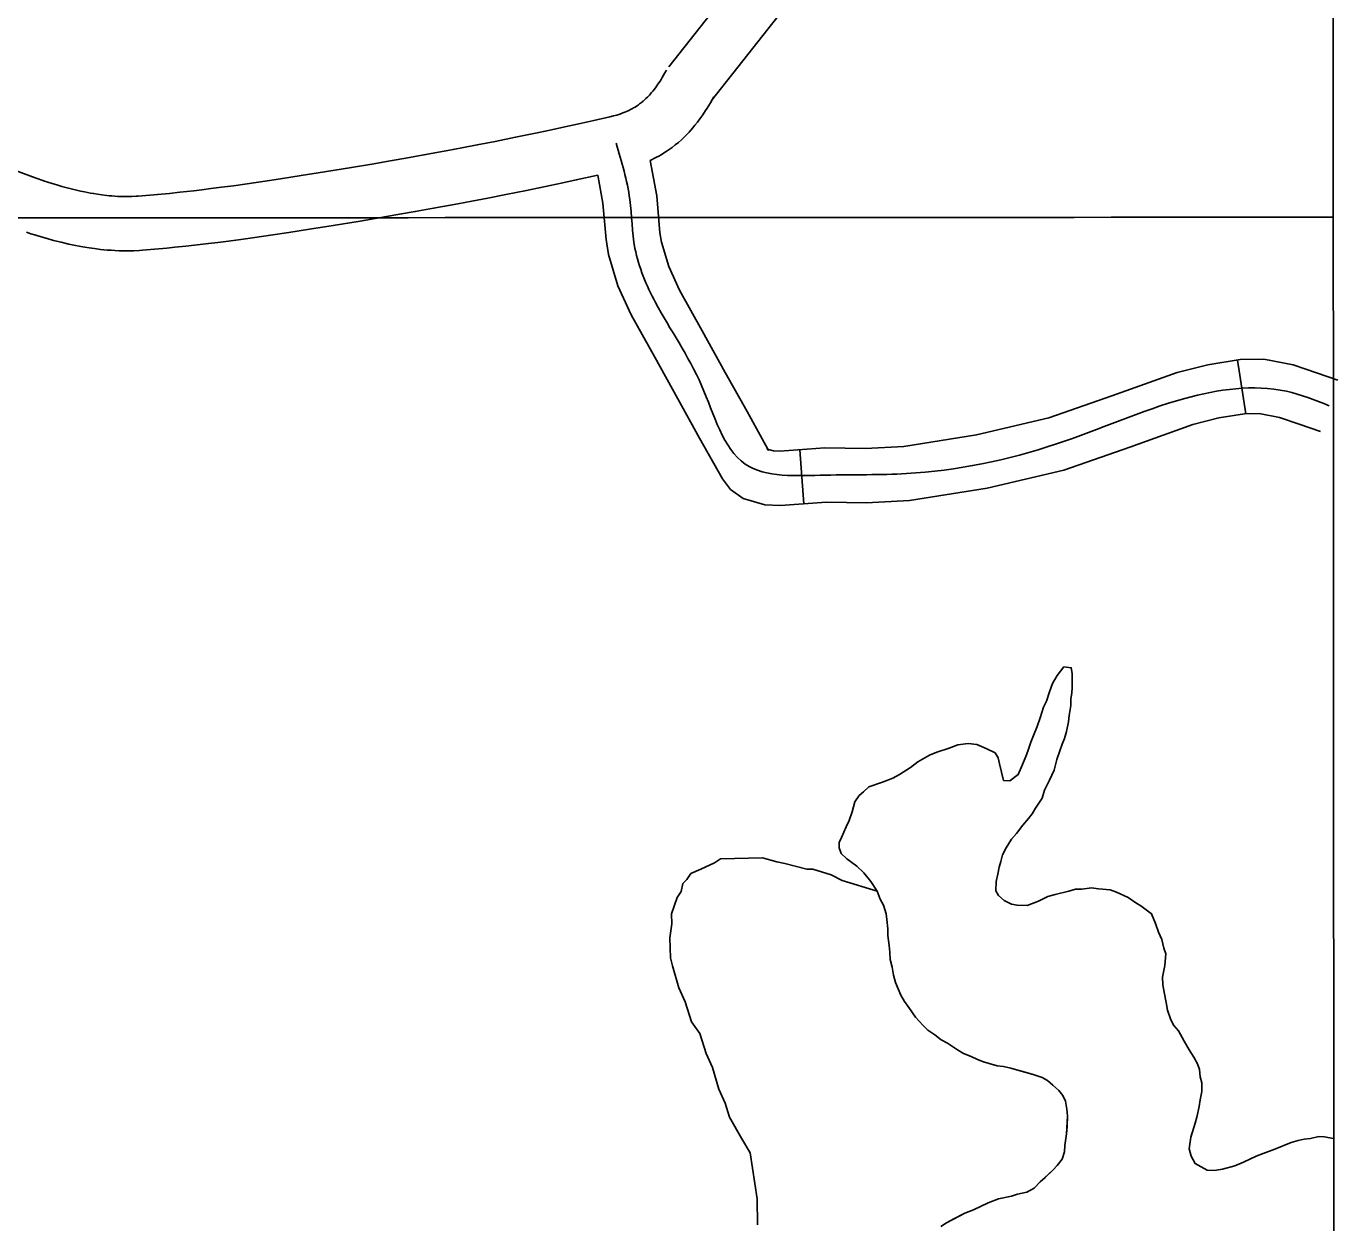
# Model space of a CAD drawing. Extents: x 3263578 to 3301413, y 764927 to 798602.
# Drawn here: x 3298454 to 3299180, y 781338 to 781999 of the extents above; entities that cross this region are included whole.
import ezdxf

# ---------------------------------------------------------------- set-up
doc = ezdxf.new("R2010")
doc.units = 0
for name, color, linetype in [('V-GRID-FRAM', 7, 'Continuous'), ('V-GRID-MAJR', 7, 'Continuous'), ('V-ROAD-CNTR', 7, 'Continuous'), ('V-SITE-VEGE', 7, 'Continuous'), ('V-TOPO-SHOR', 7, 'Continuous')]:
    doc.layers.add(name, color=color, linetype=linetype)

msp = doc.modelspace()

# ---------------------------------------------------------------- linework, layer by layer
at = {"layer": 'V-GRID-FRAM'}
msp.add_lwpolyline([(3267734.87, 794015.53), (3299171.18, 794017.82), (3299180.44, 775831.73), (3267728.26, 775829.44), (3267734.87, 794015.53)], dxfattribs=at)
at = {"layer": 'V-GRID-MAJR'}
msp.add_spline([(3267730.46, 781891.44), (3270351.04, 781890.58), (3275592.19, 781889.43), (3280833.33, 781889.05), (3286074.48, 781889.43), (3291315.63, 781890.58), (3296556.78, 781892.48), (3299177.35, 781893.72)], degree=3, dxfattribs=at)
at = {"layer": 'V-ROAD-CNTR'}
for p, q in [((3299129, 781785.09), (3299124.35, 781814.73)), ((3298884.47, 781735.2), (3298882.34, 781765.13))]:
    msp.add_line(p, q, dxfattribs=at)
for points in [[(3299047.03, 782277.21), (3298809.8, 781976.93)], [(3299070.42, 782258.42), (3298833.34, 781958.33)], [(3298808.47, 781974.95), (3298807.65, 781973.47), (3298806.91, 781972.19), (3298806.22, 781971.02), (3298805.57, 781969.96), (3298804.98, 781969.03), (3298803.79, 781967.23), (3298802.75, 781965.76), (3298801.83, 781964.53), (3298801.01, 781963.5), (3298800.28, 781962.62), (3298799.62, 781961.87), (3298799.09, 781961.28), (3298797.98, 781960.13), (3298797.18, 781959.35), (3298796.6, 781958.81), (3298795.61, 781957.93), (3298794.61, 781957.11), (3298793.66, 781956.37), (3298792.77, 781955.73), (3298791.92, 781955.15), (3298791.12, 781954.64), (3298790.36, 781954.18), (3298789.63, 781953.77), (3298789.01, 781953.43), (3298787.62, 781952.73), (3298786.44, 781952.19), (3298785.39, 781951.74), (3298784.46, 781951.37), (3298783.67, 781951.08), (3298782.08, 781950.54), (3298780.99, 781950.21), (3298779.16, 781949.7), (3298777.21, 781949.22), (3298768.39, 781947.22), (3298760.04, 781945.37), (3298752.21, 781943.66), (3298744.87, 781942.08), (3298737.99, 781940.63), (3298725.07, 781937.95), (3298713.77, 781935.68), (3298703.87, 781933.73), (3298695.21, 781932.06), (3298687.63, 781930.63), (3298674.31, 781928.18), (3298664.31, 781926.38), (3298656.81, 781925.06), (3298645.53, 781923.12), (3298634.21, 781921.22), (3298619.35, 781918.79), (3298606.37, 781916.7), (3298595.04, 781914.93), (3298585.13, 781913.44), (3298576.48, 781912.19), (3298568.92, 781911.14), (3298562.3, 781910.26), (3298556.53, 781909.53), (3298551.48, 781908.91), (3298547.07, 781908.39), (3298539.33, 781907.52), (3298533.55, 781906.92), (3298529.23, 781906.5), (3298522.72, 781905.9), (3298516.25, 781905.36), (3298515.12, 781905.28), (3298512.81, 781905.17), (3298510.68, 781905.12), (3298508.67, 781905.13), (3298506.77, 781905.17), (3298504.98, 781905.25), (3298503.29, 781905.35), (3298501.7, 781905.48), (3298500.19, 781905.61), (3298498.82, 781905.76), (3298496.1, 781906.09), (3298493.75, 781906.43), (3298491.68, 781906.77), (3298489.9, 781907.08), (3298486.63, 781907.71), (3298484.25, 781908.21), (3298480.56, 781909.06), (3298476.89, 781909.97), (3298473.94, 781910.76), (3298471.21, 781911.55), (3298468.66, 781912.34), (3298466.25, 781913.12), (3298463.93, 781913.9)], [(3298834.66, 781960.31), (3298833.74, 781958.66), (3298832.81, 781957.05), (3298831.91, 781955.53), (3298831.04, 781954.11), (3298830.17, 781952.73), (3298828.55, 781950.28), (3298827.01, 781948.11), (3298825.6, 781946.22), (3298824.29, 781944.58), (3298823.1, 781943.15), (3298822.03, 781941.91), (3298821, 781940.79), (3298819.29, 781939), (3298817.89, 781937.64), (3298816.75, 781936.58), (3298815.1, 781935.12), (3298813.35, 781933.67), (3298811.63, 781932.34), (3298809.98, 781931.15), (3298808.42, 781930.09), (3298806.94, 781929.15), (3298805.54, 781928.31), (3298804.23, 781927.55), (3298802.91, 781926.84), (3298799.44, 781925.09)], [(3298464.1, 781913.84), (3298459.73, 781915.36), (3298444.26, 781920.99)], [(3299179.92, 781803.71), (3299168.08, 781807.72), (3299155.26, 781812.06), (3299139.05, 781815.14), (3299125.84, 781814.97), (3299108.03, 781812.18), (3299090.98, 781807.87), (3299054.83, 781794.92), (3299020.01, 781782.76), (3298980.12, 781773.4), (3298939.76, 781766.88), (3298918.7, 781765.84), (3298896.14, 781766.11), (3298871.21, 781764.34), (3298867.79, 781764.48), (3298864.21, 781765.51), (3298865.03, 781764.92), (3298864.61, 781765.47), (3298853.09, 781786.2), (3298841.06, 781807.88), (3298828.29, 781830.88), (3298815.79, 781853.38), (3298809.79, 781866.45), (3298805.73, 781879.92), (3298804.86, 781885.1), (3298803.1, 781905.62), (3298799.44, 781925.09)], [(3298770.45, 781916.93), (3298758.56, 781914.34), (3298751.12, 781912.74), (3298744.14, 781911.26), (3298731.07, 781908.56), (3298719.63, 781906.25), (3298709.6, 781904.28), (3298700.83, 781902.6), (3298693.13, 781901.14), (3298679.68, 781898.66), (3298669.56, 781896.84), (3298661.96, 781895.51), (3298650.55, 781893.54), (3298639.12, 781891.63), (3298624.16, 781889.17), (3298611.06, 781887.07), (3298599.58, 781885.28), (3298589.51, 781883.76), (3298580.69, 781882.49), (3298572.96, 781881.42), (3298566.19, 781880.52), (3298560.26, 781879.76), (3298555.06, 781879.12), (3298550.5, 781878.58), (3298542.55, 781877.69), (3298536.56, 781877.07), (3298532.06, 781876.63), (3298525.33, 781876.01), (3298518.55, 781875.45), (3298516.92, 781875.34), (3298513.88, 781875.19), (3298510.99, 781875.12), (3298508.29, 781875.13), (3298505.76, 781875.19), (3298503.41, 781875.29), (3298501.21, 781875.42), (3298499.16, 781875.58), (3298497.25, 781875.76), (3298495.41, 781875.95), (3298492.13, 781876.36), (3298489.22, 781876.78), (3298486.7, 781877.18), (3298484.46, 781877.58), (3298480.69, 781878.3), (3298477.8, 781878.91), (3298473.6, 781879.88), (3298469.38, 781880.92), (3298465.87, 781881.87), (3298462.62, 781882.81), (3298459.64, 781883.73), (3298456.89, 781884.62), (3298454.41, 781885.44)], [(3299170.29, 781775.29), (3299158.46, 781779.3), (3299147.61, 781782.97), (3299136.42, 781785.1), (3299128.37, 781785), (3299114.04, 781782.75), (3299099.73, 781779.14), (3299064.83, 781766.64), (3299028.41, 781753.92), (3298985.95, 781743.95), (3298942.9, 781737), (3298919.26, 781735.83), (3298897.03, 781736.1), (3298871.62, 781734.29), (3298862.95, 781734.66), (3298850.9, 781738.11), (3298843.87, 781743.19), (3298839.44, 781748.99), (3298826.87, 781771.63), (3298814.82, 781793.33), (3298802.05, 781816.33), (3298789.01, 781839.82), (3298781.66, 781855.82), (3298776.46, 781873.08), (3298775.07, 781881.32), (3298773.34, 781901.55), (3298770.45, 781916.93)]]:
    msp.add_lwpolyline(points, dxfattribs=at)
msp.add_spline([(3298780.65, 781934.62), (3298788.22, 781903.59), (3298791.1, 781876.5), (3298802.4, 781846.6), (3298827.94, 781800.6), (3298852.02, 781757.23), (3298896.58, 781751.1), (3298941.33, 781751.94), (3299024.21, 781768.34), (3299095.36, 781793.5), (3299151.44, 781797.51), (3299175.1, 781789.5)], degree=3, dxfattribs=at)
at = {"layer": 'V-SITE-VEGE'}
for p, q in [((3298827.47, 781533.23), (3298835.17, 781536.71)), ((3298835.17, 781536.71), (3298838.45, 781538.98)), ((3298838.45, 781538.98), (3298861.72, 781539.43)), ((3298861.72, 781539.43), (3298869.52, 781537.36)), ((3298869.52, 781537.36), (3298873.97, 781536.33)), ((3298873.97, 781536.33), (3298886.22, 781533.24)), ((3298817.65, 781525.29), (3298819.82, 781527.54)), ((3298819.82, 781527.54), (3298821.98, 781530.91)), ((3298821.98, 781530.91), (3298827.47, 781533.23)), ((3298886.22, 781533.24), (3298889.55, 781533.31)), ((3298889.55, 781533.31), (3298899.58, 781530.17)), ((3298899.58, 781530.17), (3298905.63, 781526.9)), ((3298905.63, 781526.9), (3298925.02, 781521.05)), ((3298814.47, 781517.47), (3298816.62, 781520.83)), ((3298816.62, 781520.83), (3298817.65, 781525.29)), ((3298925.02, 781521.05), (3298926.81, 781516.64)), ((3298811.31, 781508.54), (3298814.47, 781517.47)), ((3298926.81, 781516.64), (3298928.59, 781513.25)), ((3298928.59, 781513.25), (3298930.05, 781508.49)), ((3298811.42, 781503), (3298811.31, 781508.54)), ((3298930.05, 781508.49), (3298930.45, 781505.41)), ((3298930.45, 781505.41), (3298930.89, 781500.29)), ((3298810.46, 781495.22), (3298811.42, 781503)), ((3298930.89, 781500.29), (3298930.96, 781496.53)), ((3298810.67, 781484.14), (3298810.46, 781495.22)), ((3298930.96, 781496.53), (3298931.75, 781491.07)), ((3298931.75, 781491.07), (3298932.16, 781487.31)), ((3298811.86, 781479.73), (3298810.67, 781484.14)), ((3298932.16, 781487.31), (3298932.24, 781483.21)), ((3298932.24, 781483.21), (3298933.34, 781479.12)), ((3298815.42, 781467.6), (3298811.86, 781479.73)), ((3298933.34, 781479.12), (3298934.11, 781474.69)), ((3298934.11, 781474.69), (3298935.21, 781470.61)), ((3298935.21, 781470.61), (3298938.09, 781463.48)), ((3298818.89, 781459.91), (3298815.42, 781467.6)), ((3298938.09, 781463.48), (3298940.2, 781460.1)), ((3298822.43, 781448.89), (3298818.89, 781459.91)), ((3298940.2, 781460.1), (3298942.67, 781456.72)), ((3298942.67, 781456.72), (3298946.19, 781451.31)), ((3298826.99, 781442.33), (3298822.43, 781448.89)), ((3298946.19, 781451.31), (3298950.38, 781446.95)), ((3298950.38, 781446.95), (3298953.17, 781444.26)), ((3298830.52, 781431.31), (3298826.99, 781442.33)), ((3298953.17, 781444.26), (3298956.98, 781441.6)), ((3298956.98, 781441.6), (3298960.45, 781438.93)), ((3298960.45, 781438.93), (3298963.91, 781436.94)), ((3298963.91, 781436.94), (3298969.46, 781433.28)), ((3298969.46, 781433.28), (3298972.92, 781431.3)), ((3298834, 781423.62), (3298830.52, 781431.31)), ((3298972.92, 781431.3), (3298977.05, 781429.66)), ((3298977.05, 781429.66), (3298980.5, 781428.02)), ((3298980.5, 781428.02), (3298983.95, 781426.72)), ((3298983.95, 781426.72), (3298991.52, 781424.46)), ((3298837.55, 781411.49), (3298834, 781423.62)), ((3298991.52, 781424.46), (3298994.95, 781424.19)), ((3298994.95, 781424.19), (3298999.07, 781423.24)), ((3298999.07, 781423.24), (3299002.17, 781422.27)), ((3299002.17, 781422.27), (3299011.46, 781419.71)), ((3299011.46, 781419.71), (3299016.28, 781418.09)), ((3299016.28, 781418.09), (3299019.39, 781416.44)), ((3298841.03, 781403.8), (3298837.55, 781411.49)), ((3299019.39, 781416.44), (3299022.18, 781413.76)), ((3299022.18, 781413.76), (3299025.66, 781410.74)), ((3299025.66, 781410.74), (3299027.76, 781408.05)), ((3298843.39, 781396.08), (3298841.03, 781403.8)), ((3299027.76, 781408.05), (3299029.19, 781405)), ((3299029.19, 781405), (3299029.96, 781400.56)), ((3298850.27, 781384.02), (3298843.39, 781396.08)), ((3299030.37, 781396.81), (3299029.87, 781386.87)), ((3299029.96, 781400.56), (3299030.37, 781396.81)), ((3298854.85, 781376.35), (3298850.27, 781384.02)), ((3299029.87, 781386.87), (3299028.97, 781380.35)), ((3298858.66, 781350.93), (3298854.85, 781376.35)), ((3299028.69, 781376.93), (3299027.41, 781372.8)), ((3299028.97, 781380.35), (3299028.69, 781376.93)), ((3299022.38, 781366.89), (3299015.33, 781360.25)), ((3299024.73, 781369.33), (3299022.38, 781366.89)), ((3299027.41, 781372.8), (3299024.73, 781369.33)), ((3299015.33, 781360.25), (3299011.97, 781356.77)), ((3298999.4, 781352.42), (3298992.24, 781350.92)), ((3299002.79, 781353.51), (3298999.4, 781352.42)), ((3299007.91, 781354.64), (3299002.79, 781353.51)), ((3299011.97, 781356.77), (3299007.91, 781354.64)), ((3298858.93, 781336.52), (3298858.66, 781350.93)), ((3298986.46, 781348.76), (3298978.33, 781344.83)), ((3298992.24, 781350.92), (3298986.46, 781348.76)), ((3298973.57, 781343.04), (3298963.41, 781337.71)), ((3298978.33, 781344.83), (3298973.57, 781343.04))]:
    msp.add_line(p, q, dxfattribs=at)
at = {"layer": 'V-TOPO-SHOR'}
for points in [[(3299033.04, 781633.62), (3299032.98, 781637.04), (3299032.89, 781641.49), (3299032.49, 781644.56), (3299028.38, 781645.17), (3299024.7, 781640.31), (3299022.05, 781635.81), (3299020.43, 781631.33), (3299018.81, 781626.16), (3299017.17, 781622.71), (3299015.23, 781616.86), (3299013.61, 781612.04), (3299011.65, 781607.21), (3299010.01, 781603.42), (3299008.71, 781599.63), (3299007.75, 781596.53), (3299005.46, 781591.01), (3299003.17, 781585.49), (3298998.44, 781581.98), (3298995.02, 781582.26), (3298992.79, 781591.45), (3298992.04, 781594.86), (3298990.28, 781597.57), (3298985.44, 781599.87), (3298980.27, 781602.17), (3298975.46, 781602.76), (3298969.67, 781601.96), (3298964.91, 781600.16), (3298958.11, 781597.98), (3298954.03, 781596.19), (3298947.6, 781592.65), (3298943.56, 781589.49), (3298937.47, 781585.61), (3298933.75, 781583.49), (3298927.97, 781581.32), (3298920.49, 781578.79), (3298917.47, 781575.99), (3298915.11, 781573.89), (3298912.78, 781570.43), (3298911.18, 781564.92), (3298909.56, 781560.1), (3298907.92, 781556.65), (3298905.29, 781550.78), (3298903.97, 781548.02), (3298904.03, 781544.94), (3298905.12, 781541.88), (3298908.25, 781538.86), (3298913.8, 781534.86), (3298917.64, 781531.17), (3298921.49, 781526.46), (3298925.02, 781521.05), (3298926.81, 781516.64), (3298928.59, 781513.25), (3298930.05, 781508.49), (3298930.45, 781505.41), (3298930.89, 781500.29), (3298930.96, 781496.53), (3298931.75, 781491.07), (3298932.16, 781487.31), (3298932.24, 781483.21), (3298933.34, 781479.12), (3298934.11, 781474.69), (3298935.21, 781470.61), (3298938.09, 781463.48), (3298940.2, 781460.1), (3298942.67, 781456.72), (3298946.19, 781451.31), (3298950.38, 781446.95), (3298953.17, 781444.26), (3298956.98, 781441.6), (3298960.45, 781438.93), (3298963.91, 781436.94), (3298969.46, 781433.28), (3298972.92, 781431.3), (3298977.05, 781429.66), (3298980.5, 781428.02), (3298983.95, 781426.72), (3298987.05, 781425.75), (3298991.52, 781424.46), (3298994.95, 781424.19), (3298999.07, 781423.24), (3299002.17, 781422.27), (3299005.61, 781421.31), (3299011.46, 781419.71), (3299016.28, 781418.09), (3299019.39, 781416.44), (3299022.18, 781413.76), (3299025.66, 781410.74), (3299027.76, 781408.05), (3299029.19, 781404.99), (3299029.96, 781400.56), (3299030.37, 781396.81), (3299030.14, 781390.98), (3299029.87, 781386.87), (3299028.97, 781380.35), (3299028.69, 781376.93), (3299027.41, 781372.8), (3299024.73, 781369.33), (3299022.38, 781366.89), (3299018.02, 781362.7), (3299015.33, 781360.25)], [(3299177.61, 781384.14), (3299177.39, 781384.21), (3299172.58, 781385.15), (3299169.5, 781385.43), (3299164.73, 781384.31), (3299161.31, 781383.9), (3299157.91, 781383.16), (3299154.17, 781382.06), (3299145, 781378.46), (3299138.54, 781375.94), (3299134.81, 781374.5), (3299127.68, 781371.29), (3299122.93, 781369.15), (3299116.12, 781367.31), (3299111.69, 781366.54), (3299107.58, 781366.8), (3299101.01, 781370.44), (3299098.88, 781374.5), (3299097.77, 781378.59), (3299098.68, 781385.11), (3299100.93, 781392.68), (3299101.89, 781396.12), (3299103.15, 781401.96), (3299103.76, 781405.73), (3299104.7, 781410.2), (3299104.61, 781414.99), (3299103.86, 781418.39), (3299103.44, 781422.49), (3299102.36, 781425.55), (3299100.23, 781429.27), (3299097.76, 781433.33), (3299094.93, 781438.07), (3299091.74, 781443.82), (3299089.29, 781446.86), (3299087.52, 781449.9), (3299085.71, 781455.34), (3299084.94, 781459.43), (3299083.81, 781465.23), (3299083.05, 781469.32), (3299082.97, 781473.42), (3299084.21, 781479.95), (3299084.77, 781486.46), (3299083.69, 781489.52), (3299082.57, 781494.29), (3299080.78, 781498.36), (3299078.98, 781503.11), (3299076.82, 781508.55), (3299070.93, 781512.88), (3299068.16, 781514.54), (3299063.99, 781517.54), (3299057.44, 781520.49), (3299053.99, 781521.8), (3299047.48, 781522.36), (3299043.7, 781522.97), (3299038.25, 781522.18), (3299034.82, 781522.12), (3299031.08, 781521.02), (3299023.59, 781519.17), (3299019.5, 781518.06), (3299014.42, 781515.57), (3299007.97, 781513.05), (3299002.49, 781513.29), (3298999.4, 781513.91), (3298995.25, 781515.89), (3298992.12, 781518.57), (3298990.7, 781521.27), (3298990.95, 781526.41), (3298991.9, 781530.54), (3298992.51, 781534.31), (3298993.48, 781537.41), (3298994.43, 781541.19), (3298996.41, 781544.99), (3298999.4, 781549.84), (3299002.07, 781552.97), (3299005.75, 781557.49), (3299008.76, 781561.31), (3299010.77, 781563.74), (3299012.76, 781566.86), (3299016.42, 781572.4), (3299017.7, 781576.88), (3299020.33, 781582.4), (3299022.96, 781587.92), (3299024.56, 781593.77), (3299026.18, 781598.59), (3299027.48, 781602.38), (3299028.79, 781605.48), (3299029.74, 781609.27), (3299031.01, 781614.77), (3299031.28, 781618.19), (3299032.2, 781623.68), (3299032.13, 781627.45), (3299032.76, 781630.54), (3299033.04, 781633.62)], [(3299015.33, 781360.25), (3299011.97, 781356.77), (3299007.91, 781354.64), (3299002.79, 781353.51), (3298999.4, 781352.42), (3298992.24, 781350.92), (3298986.46, 781348.76), (3298978.33, 781344.83), (3298973.57, 781343.04), (3298967.47, 781339.84), (3298963.41, 781337.71), (3298960.37, 781335.6)]]:
    msp.add_lwpolyline(points, dxfattribs=at)

doc.saveas('drawing.dxf')
